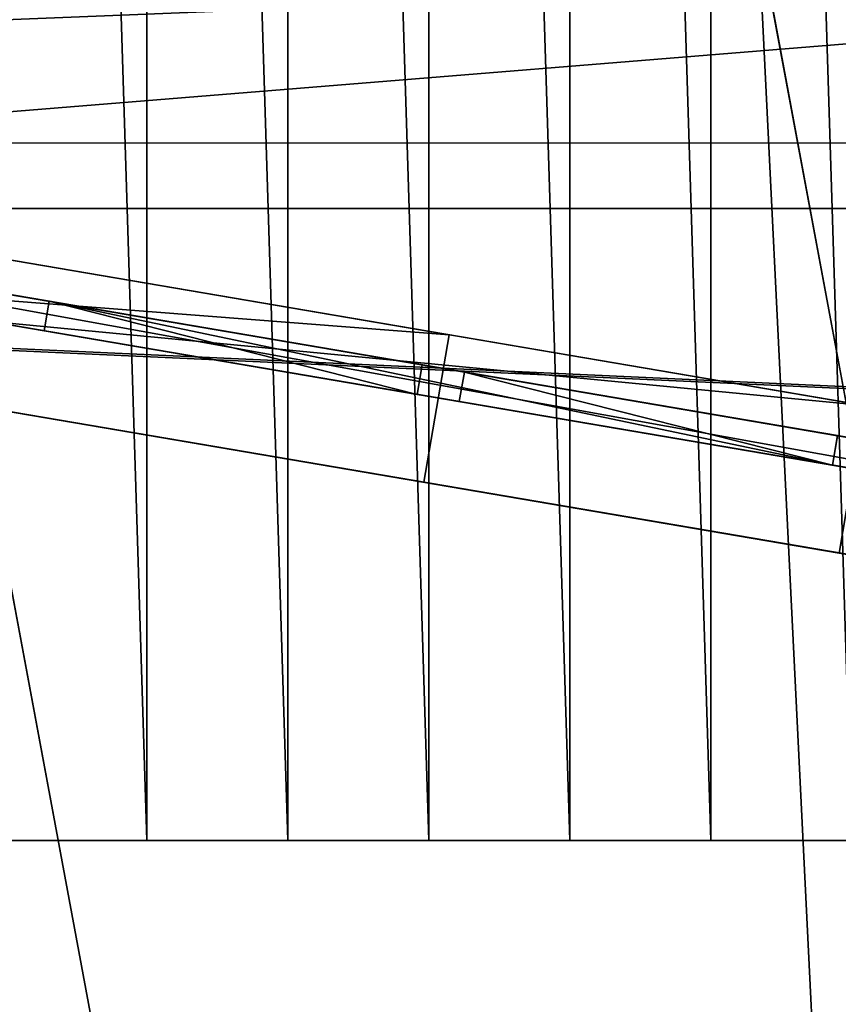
# Model space of a CAD drawing. Extents: x 22936 to 50368, y -4877 to 31080.
# Tile 216 of 601: x 44191 to 44383, y 3993 to 4223. Entities that reach past the tile are written whole.
import ezdxf

# ---------------------------------------------------------------- set-up
doc = ezdxf.new("R2010")
doc.units = 0
for name, color, linetype in [('01_GROS_OEUVRE', 251, 'CONTINUOUS'), ('03_COUVERTURE_BARDAGE', 44, 'CONTINUOUS'), ('04_MENUISERIES_EXT_', 40, 'CONTINUOUS'), ('05_VITRAGES', 40, 'CONTINUOUS'), ('08_AMENAGEMENTS_EXTERIEURS', 253, 'CONTINUOUS')]:
    doc.layers.add(name, color=color, linetype=linetype)

# ---------------------------------------------------------------- blocks, each defined once
blk = doc.blocks.new('GROUPER_15')
at = {"layer": '08_AMENAGEMENTS_EXTERIEURS'}
for p, q in [((2189.39, 2624.22), (2466.18, 1136.3)), ((2674.93, 1107.71), (2392.83, 2624.22))]:
    blk.add_line(p, q, dxfattribs=at)
mesh = blk.add_polyface(dxfattribs=at)
corners = [(2392.83, 2624.22), (2466.18, 1136.3), (2189.39, 2624.22), (2674.93, 1107.71)]
mesh.append_faces([[corners[k] for k in face] for face in [(0, 1, 2), (1, 0, 3)]], dxfattribs={"vtx0": -1})
blk = doc.blocks.new('GROUPER_21')
at = {"layer": '04_MENUISERIES_EXT_'}
for p, q in [((1.18, 125.19, 180), (695.17, 6.9, 180)), ((695.17, 6.9), (1.18, 125.19)), ((0, 118.29, 180), (693.99, 0, 180)), ((693.99, 0), (0, 118.29)), ((201.24, 83.99, 7), (298.41, 67.43, 7)), ((298.41, 67.43, 173), (201.24, 83.99, 173)), ((303.34, 66.59, 168), (304.52, 73.49, 168)), ((303.34, 66.59, 12), (304.52, 73.49, 12)), ((489, 42.04, 168), (304.52, 73.49, 168)), ((304.52, 73.49, 168), (304.52, 73.49, 12)), ((304.52, 73.49, 12), (489, 42.04, 12)), ((298.41, 67.43, 7), (492.75, 34.3, 7)), ((298.41, 67.43, 7), (298.41, 67.43, 173)), ((492.75, 34.3, 173), (298.41, 67.43, 173)), ((303.34, 66.59, 12), (487.82, 35.14, 12)), ((487.82, 35.14, 168), (303.34, 66.59, 168)), ((303.34, 66.59, 168), (303.34, 66.59, 12)), ((487.82, 35.14, 168), (489, 42.04, 168)), ((487.82, 35.14, 12), (489, 42.04, 12)), ((489, 42.04, 12), (489, 42.04, 168)), ((487.82, 35.14, 12), (487.82, 35.14, 168))]:
    blk.add_line(p, q, dxfattribs=at)
mesh = blk.add_polyface(dxfattribs=at)
corners = [(693.99, 0, 180), (1.18, 125.19, 180), (0, 118.29, 180), (695.17, 6.9, 180)]
mesh.append_faces([[corners[k] for k in face] for face in [(0, 1, 2), (1, 0, 3)]], dxfattribs={"vtx0": -1})
mesh = blk.add_polyface(dxfattribs=at)
corners = [(1.18, 125.19), (693.99, 0), (0, 118.29), (695.17, 6.9)]
mesh.append_faces([[corners[k] for k in face] for face in [(0, 1, 2), (1, 0, 3)]], dxfattribs={"vtx0": -1})
mesh = blk.add_polyface(dxfattribs=at)
corners = [(1.18, 125.19), (13.01, 123.18, 12), (695.17, 6.9), (1.18, 125.19, 180), (13.01, 123.18, 168), (197.49, 91.73, 168), (207.35, 90.05, 168), (294.66, 75.17, 168), (304.52, 73.49, 168), (489, 42.04, 168), (498.86, 40.36, 168), (586.17, 25.48, 168), (596.03, 23.8, 168), (683.34, 8.92, 168), (683.34, 8.92, 12), (695.17, 6.9, 180), (586.17, 25.48, 12), (294.66, 75.17, 12), (197.49, 91.73, 12), (207.35, 90.05, 12), (304.52, 73.49, 12), (489, 42.04, 12), (498.86, 40.36, 12), (596.03, 23.8, 12)]
mesh.append_faces([[corners[k] for k in face] for face in [(0, 1, 2), (1, 3, 4), (4, 3, 5), (6, 3, 7), (8, 3, 9), (10, 3, 11), (12, 3, 13), (2, 14, 15), (17, 18, 19), (16, 21, 22), (14, 16, 23), (15, 13, 3), (11, 23, 16), (23, 11, 12), (9, 22, 21), (22, 9, 10), (7, 20, 17), (20, 7, 8), (5, 19, 18), (19, 5, 6)]], dxfattribs={"vtx0": -1, "vtx1": -1})
mesh.append_faces([[corners[k] for k in face] for face in [(5, 3, 6), (7, 3, 8), (9, 3, 10), (11, 3, 12), (14, 2, 16), (16, 2, 17), (17, 2, 1), (16, 17, 20)]], dxfattribs={"vtx0": -1, "vtx1": -1, "vtx2": -1})
mesh.append_faces([[corners[k] for k in face] for face in [(1, 0, 3), (17, 1, 18), (16, 20, 21), (15, 14, 13)]], dxfattribs={"vtx0": -1, "vtx2": -1})
mesh = blk.add_polyface(dxfattribs=at)
corners = [(693.99, 0), (298.41, 67.43, 7), (6.9, 117.12, 7), (589.92, 17.74, 7), (687.09, 1.18, 7), (693.99, 0, 180), (201.24, 83.99, 7), (492.75, 34.3, 7), (687.09, 1.18, 173), (0, 118.29, 180), (0, 118.29), (6.9, 117.12, 173), (201.24, 83.99, 173), (298.41, 67.43, 173), (492.75, 34.3, 173), (589.92, 17.74, 173)]
mesh.append_faces([[corners[k] for k in face] for face in [(2, 1, 6), (1, 3, 7)]], dxfattribs={"vtx0": -1})
mesh.append_faces([[corners[k] for k in face] for face in [(3, 0, 4), (4, 5, 8), (10, 2, 9)]], dxfattribs={"vtx0": -1, "vtx1": -1})
mesh.append_faces([[corners[k] for k in face] for face in [(0, 1, 2), (1, 0, 3)]], dxfattribs={"vtx0": -1, "vtx1": -1, "vtx2": -1})
mesh.append_faces([[corners[k] for k in face] for face in [(4, 0, 5), (8, 5, 9), (2, 10, 0), (9, 2, 11), (9, 11, 12), (9, 12, 13), (9, 13, 14), (9, 14, 15), (9, 15, 8)]], dxfattribs={"vtx0": -1, "vtx2": -1})
mesh = blk.add_polyface(dxfattribs=at)
corners = [(298.41, 67.43, 7), (293.48, 68.27, 12), (206.17, 83.15, 12), (298.41, 67.43, 173), (293.48, 68.27, 168), (201.24, 83.99, 173), (201.24, 83.99, 7), (206.17, 83.15, 168)]
mesh.append_faces([[corners[k] for k in face] for face in [(1, 3, 4), (6, 2, 5)]], dxfattribs={"vtx0": -1, "vtx1": -1})
mesh.append_faces([[corners[k] for k in face] for face in [(0, 1, 2), (1, 0, 3), (4, 3, 5), (2, 6, 0), (5, 2, 7), (5, 7, 4)]], dxfattribs={"vtx0": -1, "vtx2": -1})
mesh = blk.add_polyface(dxfattribs=at)
corners = [(304.52, 73.49, 168), (487.82, 35.14, 168), (303.34, 66.59, 168), (489, 42.04, 168)]
mesh.append_faces([[corners[k] for k in face] for face in [(0, 1, 2), (1, 0, 3)]], dxfattribs={"vtx0": -1})
mesh = blk.add_polyface(dxfattribs=at)
corners = [(304.52, 73.49, 12), (303.34, 66.59, 168), (303.34, 66.59, 12), (304.52, 73.49, 168)]
mesh.append_faces([[corners[k] for k in face] for face in [(0, 1, 2), (1, 0, 3)]], dxfattribs={"vtx0": -1})
mesh = blk.add_polyface(dxfattribs=at)
corners = [(487.82, 35.14, 12), (304.52, 73.49, 12), (303.34, 66.59, 12), (489, 42.04, 12)]
mesh.append_faces([[corners[k] for k in face] for face in [(0, 1, 2), (1, 0, 3)]], dxfattribs={"vtx0": -1})
mesh = blk.add_polyface(dxfattribs=at)
corners = [(492.75, 34.3, 7), (487.82, 35.14, 12), (303.34, 66.59, 12), (492.75, 34.3, 173), (487.82, 35.14, 168), (298.41, 67.43, 173), (298.41, 67.43, 7), (303.34, 66.59, 168)]
mesh.append_faces([[corners[k] for k in face] for face in [(1, 3, 4), (6, 2, 5)]], dxfattribs={"vtx0": -1, "vtx1": -1})
mesh.append_faces([[corners[k] for k in face] for face in [(0, 1, 2), (1, 0, 3), (4, 3, 5), (2, 6, 0), (5, 2, 7), (5, 7, 4)]], dxfattribs={"vtx0": -1, "vtx2": -1})
mesh = blk.add_polyface(dxfattribs=at)
corners = [(489, 42.04, 168), (487.82, 35.14, 12), (487.82, 35.14, 168), (489, 42.04, 12)]
mesh.append_faces([[corners[k] for k in face] for face in [(0, 1, 2), (1, 0, 3)]], dxfattribs={"vtx0": -1})
blk = doc.blocks.new('GROUPER_24')
at = {"layer": '04_MENUISERIES_EXT_'}
for p, q in [((695.17, 6.9), (1.18, 125.19)), ((1.18, 125.19, 180), (695.17, 6.9, 180)), ((693.99, 0), (0, 118.29)), ((0, 118.29, 180), (693.99, 0, 180)), ((104.07, 100.55, 7), (298.41, 67.43, 7)), ((298.41, 67.43, 173), (104.07, 100.55, 173)), ((303.34, 66.59, 168), (304.52, 73.49, 168)), ((303.34, 66.59, 12), (304.52, 73.49, 12)), ((304.52, 73.49, 168), (304.52, 73.49, 12)), ((304.52, 73.49, 12), (391.83, 58.61, 12)), ((391.83, 58.61, 168), (304.52, 73.49, 168)), ((395.58, 50.87, 173), (298.41, 67.43, 173)), ((298.41, 67.43, 7), (395.58, 50.87, 7)), ((298.41, 67.43, 7), (298.41, 67.43, 173)), ((303.34, 66.59, 168), (303.34, 66.59, 12)), ((303.34, 66.59, 12), (390.65, 51.71, 12)), ((390.65, 51.71, 168), (303.34, 66.59, 168)), ((390.65, 51.71, 12), (391.83, 58.61, 12)), ((390.65, 51.71, 168), (391.83, 58.61, 168)), ((391.83, 58.61, 12), (391.83, 58.61, 168)), ((400.51, 50.03, 12), (401.69, 56.93, 12)), ((400.51, 50.03, 168), (401.69, 56.93, 168)), ((401.69, 56.93, 168), (401.69, 56.93, 12)), ((401.69, 56.93, 12), (489, 42.04, 12)), ((489, 42.04, 168), (401.69, 56.93, 168)), ((390.65, 51.71, 12), (390.65, 51.71, 168)), ((395.58, 50.87, 7), (492.75, 34.3, 7)), ((492.75, 34.3, 173), (395.58, 50.87, 173)), ((395.58, 50.87, 7), (395.58, 50.87, 173)), ((487.82, 35.14, 168), (400.51, 50.03, 168)), ((400.51, 50.03, 12), (487.82, 35.14, 12)), ((400.51, 50.03, 168), (400.51, 50.03, 12)), ((487.82, 35.14, 12), (489, 42.04, 12)), ((487.82, 35.14, 168), (489, 42.04, 168)), ((489, 42.04, 12), (489, 42.04, 168)), ((487.82, 35.14, 12), (487.82, 35.14, 168))]:
    blk.add_line(p, q, dxfattribs=at)
mesh = blk.add_polyface(dxfattribs=at)
corners = [(1.18, 125.19), (693.99, 0), (0, 118.29), (695.17, 6.9)]
mesh.append_faces([[corners[k] for k in face] for face in [(0, 1, 2), (1, 0, 3)]], dxfattribs={"vtx0": -1})
mesh = blk.add_polyface(dxfattribs=at)
corners = [(693.99, 0, 180), (1.18, 125.19, 180), (0, 118.29, 180), (695.17, 6.9, 180)]
mesh.append_faces([[corners[k] for k in face] for face in [(0, 1, 2), (1, 0, 3)]], dxfattribs={"vtx0": -1})
mesh = blk.add_polyface(dxfattribs=at)
corners = [(1.18, 125.19), (13.01, 123.18, 12), (695.17, 6.9), (1.18, 125.19, 180), (294.66, 75.17, 12), (13.01, 123.18, 168), (100.32, 108.3, 168), (110.18, 106.61, 168), (294.66, 75.17, 168), (304.52, 73.49, 168), (391.83, 58.61, 168), (401.69, 56.93, 168), (489, 42.04, 168), (498.86, 40.36, 168), (683.34, 8.92, 168), (683.34, 8.92, 12), (695.17, 6.9, 180), (304.52, 73.49, 12), (391.83, 58.61, 12), (401.69, 56.93, 12), (489, 42.04, 12), (498.86, 40.36, 12), (110.18, 106.61, 12), (100.32, 108.3, 12)]
mesh.append_faces([[corners[k] for k in face] for face in [(0, 1, 2), (1, 3, 5), (5, 3, 6), (7, 3, 8), (9, 3, 10), (11, 3, 12), (13, 3, 14), (2, 15, 16), (15, 20, 21), (16, 14, 3), (12, 21, 20), (21, 12, 13), (10, 19, 18), (19, 10, 11), (8, 17, 4), (17, 8, 9), (22, 6, 7)]], dxfattribs={"vtx0": -1, "vtx1": -1})
mesh.append_faces([[corners[k] for k in face] for face in [(2, 1, 4), (6, 3, 7), (8, 3, 9), (10, 3, 11), (12, 3, 13), (15, 2, 17), (17, 2, 4), (15, 18, 19)]], dxfattribs={"vtx0": -1, "vtx1": -1, "vtx2": -1})
mesh.append_faces([[corners[k] for k in face] for face in [(1, 0, 3), (15, 17, 18), (15, 19, 20), (16, 15, 14), (1, 22, 4), (22, 1, 23), (22, 23, 6)]], dxfattribs={"vtx0": -1, "vtx2": -1})
mesh = blk.add_polyface(dxfattribs=at)
corners = [(693.99, 0), (687.09, 1.18, 7), (0, 118.29), (693.99, 0, 180), (298.41, 67.43, 7), (687.09, 1.18, 173), (492.75, 34.3, 173), (395.58, 50.87, 173), (298.41, 67.43, 173), (104.07, 100.55, 173), (6.9, 117.12, 173), (6.9, 117.12, 7), (0, 118.29, 180), (104.07, 100.55, 7), (395.58, 50.87, 7), (492.75, 34.3, 7)]
mesh.append_faces([[corners[k] for k in face] for face in [(11, 4, 13), (14, 1, 15)]], dxfattribs={"vtx0": -1})
mesh.append_faces([[corners[k] for k in face] for face in [(0, 1, 2), (1, 3, 5), (5, 3, 6), (6, 3, 7), (7, 3, 8), (8, 3, 9), (9, 3, 10), (2, 11, 12), (12, 10, 3)]], dxfattribs={"vtx0": -1, "vtx1": -1})
mesh.append_faces([[corners[k] for k in face] for face in [(2, 1, 4), (11, 2, 4)]], dxfattribs={"vtx0": -1, "vtx1": -1, "vtx2": -1})
mesh.append_faces([[corners[k] for k in face] for face in [(1, 0, 3), (12, 11, 10), (1, 14, 4)]], dxfattribs={"vtx0": -1, "vtx2": -1})
mesh = blk.add_polyface(dxfattribs=at)
corners = [(298.41, 67.43, 7), (293.48, 68.27, 12), (104.07, 100.55, 7), (298.41, 67.43, 173), (293.48, 68.27, 168), (109, 99.71, 168), (109, 99.71, 12), (104.07, 100.55, 173)]
mesh.append_faces([[corners[k] for k in face] for face in [(0, 1, 2), (1, 3, 4), (4, 3, 5), (2, 6, 7), (6, 2, 1), (7, 5, 3)]], dxfattribs={"vtx0": -1, "vtx1": -1})
mesh.append_faces([[corners[k] for k in face] for face in [(1, 0, 3), (7, 6, 5)]], dxfattribs={"vtx0": -1, "vtx2": -1})
mesh = blk.add_polyface(dxfattribs=at)
corners = [(304.52, 73.49, 12), (303.34, 66.59, 168), (303.34, 66.59, 12), (304.52, 73.49, 168)]
mesh.append_faces([[corners[k] for k in face] for face in [(0, 1, 2), (1, 0, 3)]], dxfattribs={"vtx0": -1})
mesh = blk.add_polyface(dxfattribs=at)
corners = [(390.65, 51.71, 12), (304.52, 73.49, 12), (303.34, 66.59, 12), (391.83, 58.61, 12)]
mesh.append_faces([[corners[k] for k in face] for face in [(0, 1, 2), (1, 0, 3)]], dxfattribs={"vtx0": -1})
mesh = blk.add_polyface(dxfattribs=at)
corners = [(304.52, 73.49, 168), (390.65, 51.71, 168), (303.34, 66.59, 168), (391.83, 58.61, 168)]
mesh.append_faces([[corners[k] for k in face] for face in [(0, 1, 2), (1, 0, 3)]], dxfattribs={"vtx0": -1})
mesh = blk.add_polyface(dxfattribs=at)
corners = [(395.58, 50.87, 7), (390.65, 51.71, 12), (303.34, 66.59, 12), (395.58, 50.87, 173), (390.65, 51.71, 168), (303.34, 66.59, 168), (298.41, 67.43, 7), (298.41, 67.43, 173)]
mesh.append_faces([[corners[k] for k in face] for face in [(1, 3, 4), (4, 3, 5), (6, 2, 7), (7, 5, 3)]], dxfattribs={"vtx0": -1, "vtx1": -1})
mesh.append_faces([[corners[k] for k in face] for face in [(0, 1, 2), (1, 0, 3), (2, 6, 0), (7, 2, 5)]], dxfattribs={"vtx0": -1, "vtx2": -1})
mesh = blk.add_polyface(dxfattribs=at)
corners = [(391.83, 58.61, 168), (390.65, 51.71, 12), (390.65, 51.71, 168), (391.83, 58.61, 12)]
mesh.append_faces([[corners[k] for k in face] for face in [(0, 1, 2), (1, 0, 3)]], dxfattribs={"vtx0": -1})
mesh = blk.add_polyface(dxfattribs=at)
corners = [(401.69, 56.93, 12), (400.51, 50.03, 168), (400.51, 50.03, 12), (401.69, 56.93, 168)]
mesh.append_faces([[corners[k] for k in face] for face in [(0, 1, 2), (1, 0, 3)]], dxfattribs={"vtx0": -1})
mesh = blk.add_polyface(dxfattribs=at)
corners = [(487.82, 35.14, 12), (401.69, 56.93, 12), (400.51, 50.03, 12), (489, 42.04, 12)]
mesh.append_faces([[corners[k] for k in face] for face in [(0, 1, 2), (1, 0, 3)]], dxfattribs={"vtx0": -1})
mesh = blk.add_polyface(dxfattribs=at)
corners = [(401.69, 56.93, 168), (487.82, 35.14, 168), (400.51, 50.03, 168), (489, 42.04, 168)]
mesh.append_faces([[corners[k] for k in face] for face in [(0, 1, 2), (1, 0, 3)]], dxfattribs={"vtx0": -1})
mesh = blk.add_polyface(dxfattribs=at)
corners = [(492.75, 34.3, 7), (487.82, 35.14, 12), (395.58, 50.87, 7), (492.75, 34.3, 173), (487.82, 35.14, 168), (400.51, 50.03, 168), (400.51, 50.03, 12), (395.58, 50.87, 173)]
mesh.append_faces([[corners[k] for k in face] for face in [(0, 1, 2), (1, 3, 4), (4, 3, 5), (2, 6, 7), (6, 2, 1), (7, 5, 3)]], dxfattribs={"vtx0": -1, "vtx1": -1})
mesh.append_faces([[corners[k] for k in face] for face in [(1, 0, 3), (7, 6, 5)]], dxfattribs={"vtx0": -1, "vtx2": -1})
mesh = blk.add_polyface(dxfattribs=at)
corners = [(489, 42.04, 168), (487.82, 35.14, 12), (487.82, 35.14, 168), (489, 42.04, 12)]
mesh.append_faces([[corners[k] for k in face] for face in [(0, 1, 2), (1, 0, 3)]], dxfattribs={"vtx0": -1})
blk = doc.blocks.new('GROUPER_29')
at = {"layer": '05_VITRAGES'}
for p, q in [((1006.65, 69.5, 156), (1007.83, 76.4, 156)), ((1006.65, 69.5), (1007.83, 76.4)), ((1006.65, 69.5, 476), (1007.83, 76.4, 476)), ((1006.65, 69.5, 320), (1007.83, 76.4, 320)), ((1007.83, 76.4, 156), (1007.83, 76.4)), ((1095.14, 61.52, 156), (1007.83, 76.4, 156)), ((1007.83, 76.4), (1095.14, 61.52)), ((1192.31, 44.96, 320), (1007.83, 76.4, 320)), ((1007.83, 76.4, 320), (1007.83, 76.4, 476)), ((1007.83, 76.4, 476), (1192.31, 44.96, 476)), ((1006.65, 69.5, 156), (1006.65, 69.5)), ((1006.65, 69.5, 476), (1191.13, 38.06, 476)), ((1006.65, 69.5), (1093.96, 54.62)), ((1093.96, 54.62, 156), (1006.65, 69.5, 156)), ((1006.65, 69.5, 320), (1006.65, 69.5, 476)), ((1191.13, 38.06, 320), (1006.65, 69.5, 320)), ((1093.96, 54.62), (1095.14, 61.52)), ((1093.96, 54.62, 156), (1095.14, 61.52, 156)), ((1095.14, 61.52), (1095.14, 61.52, 156)), ((1103.82, 52.94, 156), (1105, 59.84, 156)), ((1103.82, 52.94), (1105, 59.84)), ((1105, 59.84, 156), (1192.31, 44.96, 156)), ((1192.31, 44.96), (1105, 59.84)), ((1105, 59.84), (1105, 59.84, 156)), ((1093.96, 54.62), (1093.96, 54.62, 156)), ((1103.82, 52.94, 156), (1191.13, 38.06, 156)), ((1103.82, 52.94), (1103.82, 52.94, 156)), ((1191.13, 38.06), (1103.82, 52.94)), ((1191.13, 38.06, 476), (1192.31, 44.96, 476)), ((1191.13, 38.06, 320), (1192.31, 44.96, 320)), ((1191.13, 38.06, 156), (1192.31, 44.96, 156)), ((1191.13, 38.06), (1192.31, 44.96)), ((1192.31, 44.96, 156), (1192.31, 44.96)), ((1192.31, 44.96, 476), (1192.31, 44.96, 320)), ((1191.13, 38.06, 476), (1191.13, 38.06, 320)), ((1191.13, 38.06, 156), (1191.13, 38.06))]:
    blk.add_line(p, q, dxfattribs=at)
mesh = blk.add_polyface(dxfattribs=at)
corners = [(1007.83, 76.4, 156), (1006.65, 69.5), (1006.65, 69.5, 156), (1007.83, 76.4)]
mesh.append_faces([[corners[k] for k in face] for face in [(0, 1, 2), (1, 0, 3)]], dxfattribs={"vtx0": -1})
mesh = blk.add_polyface(dxfattribs=at)
corners = [(1007.83, 76.4), (1093.96, 54.62), (1006.65, 69.5), (1095.14, 61.52)]
mesh.append_faces([[corners[k] for k in face] for face in [(0, 1, 2), (1, 0, 3)]], dxfattribs={"vtx0": -1})
mesh = blk.add_polyface(dxfattribs=at)
corners = [(1007.83, 76.4, 476), (1006.65, 69.5, 320), (1006.65, 69.5, 476), (1007.83, 76.4, 320)]
mesh.append_faces([[corners[k] for k in face] for face in [(0, 1, 2), (1, 0, 3)]], dxfattribs={"vtx0": -1})
mesh = blk.add_polyface(dxfattribs=at)
corners = [(1007.83, 76.4, 320), (1191.13, 38.06, 320), (1006.65, 69.5, 320), (1192.31, 44.96, 320)]
mesh.append_faces([[corners[k] for k in face] for face in [(0, 1, 2), (1, 0, 3)]], dxfattribs={"vtx0": -1})
mesh = blk.add_polyface(dxfattribs=at)
corners = [(1093.96, 54.62, 156), (1007.83, 76.4, 156), (1006.65, 69.5, 156), (1095.14, 61.52, 156)]
mesh.append_faces([[corners[k] for k in face] for face in [(0, 1, 2), (1, 0, 3)]], dxfattribs={"vtx0": -1})
mesh = blk.add_polyface(dxfattribs=at)
corners = [(1191.13, 38.06, 476), (1007.83, 76.4, 476), (1006.65, 69.5, 476), (1192.31, 44.96, 476)]
mesh.append_faces([[corners[k] for k in face] for face in [(0, 1, 2), (1, 0, 3)]], dxfattribs={"vtx0": -1})
mesh = blk.add_polyface(dxfattribs=at)
corners = [(1007.83, 76.4, 156), (1095.14, 61.52), (1007.83, 76.4), (1095.14, 61.52, 156)]
mesh.append_faces([[corners[k] for k in face] for face in [(0, 1, 2), (1, 0, 3)]], dxfattribs={"vtx0": -1})
mesh = blk.add_polyface(dxfattribs=at)
corners = [(1007.83, 76.4, 476), (1192.31, 44.96, 320), (1007.83, 76.4, 320), (1192.31, 44.96, 476)]
mesh.append_faces([[corners[k] for k in face] for face in [(0, 1, 2), (1, 0, 3)]], dxfattribs={"vtx0": -1})
mesh = blk.add_polyface(dxfattribs=at)
corners = [(1191.13, 38.06, 476), (1006.65, 69.5, 320), (1191.13, 38.06, 320), (1006.65, 69.5, 476)]
mesh.append_faces([[corners[k] for k in face] for face in [(0, 1, 2), (1, 0, 3)]], dxfattribs={"vtx0": -1})
mesh = blk.add_polyface(dxfattribs=at)
corners = [(1093.96, 54.62, 156), (1006.65, 69.5), (1093.96, 54.62), (1006.65, 69.5, 156)]
mesh.append_faces([[corners[k] for k in face] for face in [(0, 1, 2), (1, 0, 3)]], dxfattribs={"vtx0": -1})
mesh = blk.add_polyface(dxfattribs=at)
corners = [(1095.14, 61.52), (1093.96, 54.62, 156), (1093.96, 54.62), (1095.14, 61.52, 156)]
mesh.append_faces([[corners[k] for k in face] for face in [(0, 1, 2), (1, 0, 3)]], dxfattribs={"vtx0": -1})
mesh = blk.add_polyface(dxfattribs=at)
corners = [(1105, 59.84, 156), (1103.82, 52.94), (1103.82, 52.94, 156), (1105, 59.84)]
mesh.append_faces([[corners[k] for k in face] for face in [(0, 1, 2), (1, 0, 3)]], dxfattribs={"vtx0": -1})
mesh = blk.add_polyface(dxfattribs=at)
corners = [(1191.13, 38.06, 156), (1105, 59.84, 156), (1103.82, 52.94, 156), (1192.31, 44.96, 156)]
mesh.append_faces([[corners[k] for k in face] for face in [(0, 1, 2), (1, 0, 3)]], dxfattribs={"vtx0": -1})
mesh = blk.add_polyface(dxfattribs=at)
corners = [(1105, 59.84), (1191.13, 38.06), (1103.82, 52.94), (1192.31, 44.96)]
mesh.append_faces([[corners[k] for k in face] for face in [(0, 1, 2), (1, 0, 3)]], dxfattribs={"vtx0": -1})
mesh = blk.add_polyface(dxfattribs=at)
corners = [(1105, 59.84, 156), (1192.31, 44.96), (1105, 59.84), (1192.31, 44.96, 156)]
mesh.append_faces([[corners[k] for k in face] for face in [(0, 1, 2), (1, 0, 3)]], dxfattribs={"vtx0": -1})
mesh = blk.add_polyface(dxfattribs=at)
corners = [(1191.13, 38.06, 156), (1103.82, 52.94), (1191.13, 38.06), (1103.82, 52.94, 156)]
mesh.append_faces([[corners[k] for k in face] for face in [(0, 1, 2), (1, 0, 3)]], dxfattribs={"vtx0": -1})
mesh = blk.add_polyface(dxfattribs=at)
corners = [(1192.31, 44.96, 320), (1191.13, 38.06, 476), (1191.13, 38.06, 320), (1192.31, 44.96, 476)]
mesh.append_faces([[corners[k] for k in face] for face in [(0, 1, 2), (1, 0, 3)]], dxfattribs={"vtx0": -1})
mesh = blk.add_polyface(dxfattribs=at)
corners = [(1192.31, 44.96), (1191.13, 38.06, 156), (1191.13, 38.06), (1192.31, 44.96, 156)]
mesh.append_faces([[corners[k] for k in face] for face in [(0, 1, 2), (1, 0, 3)]], dxfattribs={"vtx0": -1})
blk = doc.blocks.new('GROUPER_101')
at = {"layer": '08_AMENAGEMENTS_EXTERIEURS'}
for p, q in [((2040.98, 2217.52), (1965.32, 2624.22)), ((2243.08, 2224.67), (2168.75, 2624.22))]:
    blk.add_line(p, q, dxfattribs=at)
mesh = blk.add_polyface(dxfattribs=at)
corners = [(2518.21, 2624.22), (2243.08, 2224.67), (2168.75, 2624.22), (2780.82, 2168.92), (2543.09, 2738.36), (2800.62, 2738.36), (2800.62, 2624.22), (2828.02, 2624.22)]
mesh.append_faces([[corners[k] for k in face] for face in [(0, 1, 2), (3, 6, 7)]], dxfattribs={"vtx0": -1})
mesh.append_faces([[corners[k] for k in face] for face in [(1, 0, 3)]], dxfattribs={"vtx0": -1, "vtx1": -1})
mesh.append_faces([[corners[k] for k in face] for face in [(3, 0, 4), (3, 4, 5), (3, 5, 6)]], dxfattribs={"vtx0": -1, "vtx2": -1})
mesh = blk.add_polyface(dxfattribs=at)
corners = [(1665.99, 2624.22), (2040.98, 2217.52), (1628.26, 2260.31), (1965.32, 2624.22)]
mesh.append_faces([[corners[k] for k in face] for face in [(0, 1, 2), (1, 0, 3)]], dxfattribs={"vtx0": -1})
blk = doc.blocks.new('GROUPER_6')
at = {"layer": '01_GROS_OEUVRE'}
for p, q in [((1918.75, 239.01, 580), (1508.39, 308.95, 580)), ((2015.92, 222.44, 720), (1508.39, 308.95, 720)), ((2015.92, 222.44, 900), (1508.39, 308.95, 900)), ((1918.75, 239.01, 400), (1508.39, 308.95, 400)), ((3828.02, 283.81, 1019.49), (753.64, 283.81, 1019.49)), ((2967.91, 283.81, 968.53), (768.64, 283.81, 968.53)), ((1912.87, 204.5, 580), (1537.01, 268.57, 580)), ((2010.04, 187.94, 720), (1537.01, 268.57, 720)), ((2010.04, 187.94, 900), (1537.01, 268.57, 900)), ((1912.87, 204.5, 400), (1537.01, 268.57, 400)), ((2231, 150.28, 934.05), (1537.01, 268.57, 964.6)), ((1918.75, 239.01, 580), (1912.87, 204.5, 580)), ((1918.75, 239.01, 400), (1912.87, 204.5, 400)), ((1918.75, 239.01, 400), (1918.75, 239.01, 580)), ((2015.92, 222.44, 580), (1918.75, 239.01, 580)), ((1912.87, 204.5, 400), (1912.87, 204.5, 580)), ((4328.02, 120.7, 926.42), (725.84, 120.7, 926.42)), ((1848.02, 120.7, 983.69), (1815.02, 120.7, 983.69)), ((1881.02, 120.7, 983.69), (1848.02, 120.7, 983.69)), ((1914.02, 120.7, 983.69), (1881.02, 120.7, 983.69)), ((1947.02, 120.7, 983.69), (1914.02, 120.7, 983.69)), ((1980.02, 120.7, 983.69), (1947.02, 120.7, 983.69)), ((2013.02, 120.7, 983.69), (1980.02, 120.7, 983.69))]:
    blk.add_line(p, q, dxfattribs=at)
at = {"layer": '01_GROS_OEUVRE', "color": 7}
blk.add_line((1537.01, 268.57, 290), (2231, 150.28, 290), dxfattribs=at)
at = {"layer": '03_COUVERTURE_BARDAGE'}
for p, q in [((1848.02, 1180.39, 1251), (1848.02, 120.7, 983.69)), ((1881.02, 1180.39, 1251), (1881.02, 120.7, 983.69)), ((1914.02, 1180.39, 1251), (1914.02, 120.7, 983.69)), ((1947.02, 1180.39, 1251), (1947.02, 120.7, 983.69)), ((1980.02, 1180.39, 1251), (1980.02, 120.7, 983.69))]:
    blk.add_line(p, q, dxfattribs=at)
at = {"layer": '01_GROS_OEUVRE'}
mesh = blk.add_polyface(dxfattribs=at)
corners = [(4328.02, 120.7, 926.42), (753.64, 283.81, 968.53), (725.84, 120.7, 926.42), (768.64, 283.81, 968.53), (2967.91, 283.81, 968.53), (3828.02, 283.81, 968.53), (4328.02, 283.81, 968.53), (4328.02, 164.33, 937.68), (906.47, 1180.39, 1200.04), (921.47, 1180.39, 1200.04), (907.24, 1184.9, 1201.2), (922.24, 1184.9, 1201.2)]
mesh.append_faces([[corners[k] for k in face] for face in [(0, 1, 2), (6, 0, 7), (10, 9, 11)]], dxfattribs={"vtx0": -1})
mesh.append_faces([[corners[k] for k in face] for face in [(3, 0, 4), (4, 0, 5), (5, 0, 6), (8, 9, 10)]], dxfattribs={"vtx0": -1, "vtx1": -1})
mesh.append_faces([[corners[k] for k in face] for face in [(1, 0, 3)]], dxfattribs={"vtx0": -1, "vtx1": -1, "vtx2": -1})
mesh.append_faces([[corners[k] for k in face] for face in [(3, 8, 1), (8, 3, 9)]], dxfattribs={"vtx0": -1, "vtx2": -1})
mesh = blk.add_polyface(dxfattribs=at)
corners = [(1815.02, 1180.39, 1251), (1848.02, 120.7, 983.69), (1815.02, 120.7, 983.69), (1848.02, 1180.39, 1251)]
mesh.append_faces([[corners[k] for k in face] for face in [(0, 1, 2), (1, 0, 3)]], dxfattribs={"vtx0": -1})
mesh = blk.add_polyface(dxfattribs=at)
corners = [(1848.02, 1180.39, 1251), (1881.02, 120.7, 983.69), (1848.02, 120.7, 983.69), (1881.02, 1180.39, 1251)]
mesh.append_faces([[corners[k] for k in face] for face in [(0, 1, 2), (1, 0, 3)]], dxfattribs={"vtx0": -1})
mesh = blk.add_polyface(dxfattribs=at)
corners = [(1881.02, 1180.39, 1251), (1914.02, 120.7, 983.69), (1881.02, 120.7, 983.69), (1914.02, 1180.39, 1251)]
mesh.append_faces([[corners[k] for k in face] for face in [(0, 1, 2), (1, 0, 3)]], dxfattribs={"vtx0": -1})
mesh = blk.add_polyface(dxfattribs=at)
corners = [(1914.02, 1180.39, 1251), (1947.02, 120.7, 983.69), (1914.02, 120.7, 983.69), (1947.02, 1180.39, 1251)]
mesh.append_faces([[corners[k] for k in face] for face in [(0, 1, 2), (1, 0, 3)]], dxfattribs={"vtx0": -1})
mesh = blk.add_polyface(dxfattribs=at)
corners = [(1947.02, 1180.39, 1251), (1980.02, 120.7, 983.69), (1947.02, 120.7, 983.69), (1980.02, 1180.39, 1251)]
mesh.append_faces([[corners[k] for k in face] for face in [(0, 1, 2), (1, 0, 3)]], dxfattribs={"vtx0": -1})
mesh = blk.add_polyface(dxfattribs=at)
corners = [(1980.02, 1180.39, 1251), (2013.02, 120.7, 983.69), (1980.02, 120.7, 983.69), (2013.02, 1180.39, 1251)]
mesh.append_faces([[corners[k] for k in face] for face in [(0, 1, 2), (1, 0, 3)]], dxfattribs={"vtx0": -1})
at = {"layer": '01_GROS_OEUVRE', "color": 7}
mesh = blk.add_polyface(dxfattribs=at)
corners = [(777.17, 333.81, 290), (802.15, 272.1, 290), (767.65, 277.98, 290), (2340.52, 333.81, 290), (1537.01, 268.57, 290), (1516.84, 150.28, 290), (2251.16, 268.57, 290), (2231, 150.28, 290), (2945.15, 150.28, 290), (2365.4, 447.96, 290), (2622.93, 333.81, 290), (2622.93, 447.96, 290), (2967.91, 283.81, 290), (3828.02, 333.81, 290), (3793.02, 283.81, 290), (3828.02, 283.81, 290)]
mesh.append_faces([[corners[k] for k in face] for face in [(0, 1, 2), (1, 4, 5), (4, 6, 7), (10, 9, 11), (14, 13, 15)]], dxfattribs={"vtx0": -1, "color": 7})
mesh.append_faces([[corners[k] for k in face] for face in [(6, 3, 8), (8, 10, 12), (12, 13, 14)]], dxfattribs={"vtx0": -1, "vtx1": -1, "color": 7})
mesh.append_faces([[corners[k] for k in face] for face in [(1, 3, 4), (4, 3, 6), (8, 9, 10)]], dxfattribs={"vtx0": -1, "vtx1": -1, "vtx2": -1, "color": 7})
mesh.append_faces([[corners[k] for k in face] for face in [(1, 0, 3), (8, 3, 9), (12, 10, 13)]], dxfattribs={"vtx0": -1, "vtx2": -1, "color": 7})
at = {"layer": '01_GROS_OEUVRE'}
mesh = blk.add_polyface(dxfattribs=at)
corners = [(1009.55, 272.25, 580), (1516.84, 150.28, 580), (1003.67, 237.75, 580), (1488.22, 190.66, 580), (1508.39, 308.95, 580), (1537.01, 268.57, 580), (1918.75, 239.01, 580), (1912.87, 204.5, 580)]
mesh.append_faces([[corners[k] for k in face] for face in [(0, 1, 2), (5, 6, 7)]], dxfattribs={"vtx0": -1})
mesh.append_faces([[corners[k] for k in face] for face in [(1, 4, 5)]], dxfattribs={"vtx0": -1, "vtx1": -1})
mesh.append_faces([[corners[k] for k in face] for face in [(1, 0, 3), (1, 3, 4), (5, 4, 6)]], dxfattribs={"vtx0": -1, "vtx2": -1})
at = {"layer": '01_GROS_OEUVRE', "color": 7}
mesh = blk.add_polyface(dxfattribs=at)
corners = [(1516.84, 150.28, 400), (1009.55, 272.25, 400), (1003.67, 237.75, 400), (1488.22, 190.66, 400), (1508.39, 308.95, 400), (1537.01, 268.57, 400), (1918.75, 239.01, 400), (1912.87, 204.5, 400)]
mesh.append_faces([[corners[k] for k in face] for face in [(0, 1, 2), (6, 5, 7)]], dxfattribs={"vtx0": -1, "color": 7})
mesh.append_faces([[corners[k] for k in face] for face in [(1, 0, 3), (3, 0, 4), (4, 5, 6)]], dxfattribs={"vtx0": -1, "vtx1": -1, "color": 7})
mesh.append_faces([[corners[k] for k in face] for face in [(4, 0, 5)]], dxfattribs={"vtx0": -1, "vtx2": -1, "color": 7})
mesh = blk.add_polyface(dxfattribs=at)
corners = [(1516.84, 150.28, 720), (1204.18, 239.08, 720), (1198.29, 204.57, 720), (1488.22, 190.66, 720), (1508.39, 308.95, 720), (1537.01, 268.57, 720), (2015.92, 222.44, 720), (2010.04, 187.94, 720)]
mesh.append_faces([[corners[k] for k in face] for face in [(0, 1, 2), (6, 5, 7)]], dxfattribs={"vtx0": -1, "color": 7})
mesh.append_faces([[corners[k] for k in face] for face in [(1, 0, 3), (3, 0, 4), (4, 5, 6)]], dxfattribs={"vtx0": -1, "vtx1": -1, "color": 7})
mesh.append_faces([[corners[k] for k in face] for face in [(4, 0, 5)]], dxfattribs={"vtx0": -1, "vtx2": -1, "color": 7})
mesh = blk.add_polyface(dxfattribs=at)
corners = [(1204.18, 239.08, 900), (1516.84, 150.28, 900), (1198.29, 204.57, 900), (1488.22, 190.66, 900), (1508.39, 308.95, 900), (1537.01, 268.57, 900), (2015.92, 222.44, 900), (2010.04, 187.94, 900)]
mesh.append_faces([[corners[k] for k in face] for face in [(0, 1, 2), (5, 6, 7)]], dxfattribs={"vtx0": -1, "color": 7})
mesh.append_faces([[corners[k] for k in face] for face in [(1, 4, 5)]], dxfattribs={"vtx0": -1, "vtx1": -1, "color": 7})
mesh.append_faces([[corners[k] for k in face] for face in [(1, 0, 3), (1, 3, 4), (5, 4, 6)]], dxfattribs={"vtx0": -1, "vtx2": -1, "color": 7})
mesh = blk.add_polyface(dxfattribs=at)
corners = [(2015.92, 222.44, 720), (1508.39, 308.95, 900), (1508.39, 308.95, 720), (2015.92, 222.44, 900)]
mesh.append_faces([[corners[k] for k in face] for face in [(0, 1, 2), (1, 0, 3)]], dxfattribs={"vtx0": -1, "color": 7})
mesh = blk.add_polyface(dxfattribs=at)
corners = [(1918.75, 239.01, 400), (1508.39, 308.95, 580), (1508.39, 308.95, 400), (1918.75, 239.01, 580)]
mesh.append_faces([[corners[k] for k in face] for face in [(0, 1, 2), (1, 0, 3)]], dxfattribs={"vtx0": -1, "color": 7})
mesh = blk.add_polyface(dxfattribs=at)
corners = [(2231, 150.28, 720), (2010.04, 187.94, 580), (2231, 150.28, 580), (2231, 150.28, 400), (1537.01, 268.57, 290), (2231, 150.28, 290), (1537.01, 268.57, 400), (1912.87, 204.5, 400), (2010.04, 187.94, 400), (1912.87, 204.5, 580), (1537.01, 268.57, 580), (1537.01, 268.57, 720), (2010.04, 187.94, 720), (2107.21, 171.38, 720), (2010.04, 187.94, 900), (2107.21, 171.38, 900)]
mesh.append_faces([[corners[k] for k in face] for face in [(0, 1, 2), (3, 4, 5), (14, 13, 15)]], dxfattribs={"vtx0": -1, "color": 7})
mesh.append_faces([[corners[k] for k in face] for face in [(4, 3, 6), (6, 3, 7), (7, 8, 9), (9, 1, 10), (10, 1, 11), (11, 0, 12), (12, 13, 14)]], dxfattribs={"vtx0": -1, "vtx1": -1, "color": 7})
mesh.append_faces([[corners[k] for k in face] for face in [(11, 1, 0)]], dxfattribs={"vtx0": -1, "vtx1": -1, "vtx2": -1, "color": 7})
mesh.append_faces([[corners[k] for k in face] for face in [(7, 3, 8), (9, 8, 1), (12, 0, 13)]], dxfattribs={"vtx0": -1, "vtx2": -1, "color": 7})
at = {"layer": '01_GROS_OEUVRE', "color": 22}
mesh = blk.add_polyface(dxfattribs=at)
corners = [(2107.21, 171.38, 900), (1537.01, 268.57, 900), (2010.04, 187.94, 900), (2231, 150.28, 900), (2231, 150.28, 934.05), (1537.01, 268.57, 964.6)]
mesh.append_faces([[corners[k] for k in face] for face in [(0, 1, 2), (1, 4, 5)]], dxfattribs={"vtx0": -1, "color": 22})
mesh.append_faces([[corners[k] for k in face] for face in [(1, 0, 3), (1, 3, 4)]], dxfattribs={"vtx0": -1, "vtx2": -1, "color": 22})
at = {"layer": '01_GROS_OEUVRE', "color": 7}
mesh = blk.add_polyface(dxfattribs=at)
corners = [(1918.75, 239.01, 580), (1912.87, 204.5, 400), (1912.87, 204.5, 580), (1918.75, 239.01, 400)]
mesh.append_faces([[corners[k] for k in face] for face in [(0, 1, 2), (1, 0, 3)]], dxfattribs={"vtx0": -1, "color": 7})
at = {"layer": '01_GROS_OEUVRE', "color": 253}
mesh = blk.add_polyface(dxfattribs=at)
corners = [(4328.02, 120.7, 983.69), (3828.02, 120.7, 983.69), (4328.02, 120.7, 977.38), (3861.02, 120.7, 983.69), (3927.02, 120.7, 983.69), (4323.02, 120.7, 983.69), (3894.02, 120.7, 983.69), (4059.02, 120.7, 983.69), (3960.02, 120.7, 983.69), (3993.02, 120.7, 983.69), (4026.02, 120.7, 983.69), (4191.02, 120.7, 983.69), (4092.02, 120.7, 983.69), (4125.02, 120.7, 983.69), (4158.02, 120.7, 983.69), (4224.02, 120.7, 983.69), (4257.02, 120.7, 983.69), (4290.02, 120.7, 983.69), (3729.02, 120.7, 983.69), (3696.02, 120.7, 983.69), (3762.02, 120.7, 983.69), (4328.02, 120.7, 932.72), (725.84, 120.7, 926.42), (4328.02, 120.7, 926.42), (725.84, 120.7, 983.69), (3630.02, 120.7, 983.69), (3795.02, 120.7, 983.69), (1089.02, 120.7, 983.69), (3663.02, 120.7, 983.69), (3531.02, 120.7, 983.69), (3498.02, 120.7, 983.69), (3564.02, 120.7, 983.69), (1815.02, 120.7, 983.69), (1452.02, 120.7, 983.69), (2904.02, 120.7, 983.69), (3267.02, 120.7, 983.69), (3597.02, 120.7, 983.69), (2178.02, 120.7, 983.69), (2541.02, 120.7, 983.69), (3432.02, 120.7, 983.69), (3465.02, 120.7, 983.69), (3366.02, 120.7, 983.69), (3333.02, 120.7, 983.69), (3399.02, 120.7, 983.69), (3300.02, 120.7, 983.69), (3168.02, 120.7, 983.69), (3135.02, 120.7, 983.69), (3201.02, 120.7, 983.69), (3234.02, 120.7, 983.69), (3069.02, 120.7, 983.69), (3102.02, 120.7, 983.69), (3003.02, 120.7, 983.69), (2970.02, 120.7, 983.69), (3036.02, 120.7, 983.69), (2937.02, 120.7, 983.69), (2805.02, 120.7, 983.69), (2772.02, 120.7, 983.69), (2838.02, 120.7, 983.69), (2871.02, 120.7, 983.69), (2706.02, 120.7, 983.69), (2739.02, 120.7, 983.69), (2640.02, 120.7, 983.69), (2607.02, 120.7, 983.69), (2673.02, 120.7, 983.69), (2574.02, 120.7, 983.69), (2442.02, 120.7, 983.69), (2409.02, 120.7, 983.69), (2475.02, 120.7, 983.69), (2508.02, 120.7, 983.69), (2343.02, 120.7, 983.69), (2376.02, 120.7, 983.69), (2277.02, 120.7, 983.69), (2244.02, 120.7, 983.69), (2310.02, 120.7, 983.69), (2211.02, 120.7, 983.69), (2079.02, 120.7, 983.69), (2046.02, 120.7, 983.69), (2112.02, 120.7, 983.69), (2145.02, 120.7, 983.69), (1980.02, 120.7, 983.69), (2013.02, 120.7, 983.69), (1914.02, 120.7, 983.69), (1881.02, 120.7, 983.69), (1947.02, 120.7, 983.69), (1848.02, 120.7, 983.69), (1716.02, 120.7, 983.69), (1683.02, 120.7, 983.69), (1749.02, 120.7, 983.69), (1782.02, 120.7, 983.69), (1617.02, 120.7, 983.69), (1650.02, 120.7, 983.69), (1551.02, 120.7, 983.69), (1518.02, 120.7, 983.69), (1584.02, 120.7, 983.69), (1485.02, 120.7, 983.69), (1353.02, 120.7, 983.69), (1320.02, 120.7, 983.69), (1386.02, 120.7, 983.69), (1419.02, 120.7, 983.69), (1254.02, 120.7, 983.69), (1287.02, 120.7, 983.69), (1188.02, 120.7, 983.69), (1155.02, 120.7, 983.69), (1221.02, 120.7, 983.69), (1122.02, 120.7, 983.69), (990.02, 120.7, 983.69), (957.02, 120.7, 983.69), (1023.02, 120.7, 983.69), (759.02, 120.7, 983.69), (1056.02, 120.7, 983.69), (924.02, 120.7, 983.69), (891.02, 120.7, 983.69), (858.02, 120.7, 983.69), (825.02, 120.7, 983.69), (792.02, 120.7, 983.69)]
mesh.append_faces([[corners[k] for k in face] for face in [(3, 4, 6), (9, 7, 10), (13, 11, 14), (16, 5, 17), (21, 22, 23), (25, 19, 28), (39, 30, 40), (35, 42, 44), (49, 46, 50), (34, 52, 54), (59, 56, 60), (38, 62, 64), (69, 66, 70), (37, 72, 74), (79, 76, 80), (32, 82, 84), (89, 86, 90), (33, 92, 94), (99, 96, 100), (27, 102, 104), (108, 113, 114)]], dxfattribs={"vtx0": -1, "color": 253})
mesh.append_faces([[corners[k] for k in face] for face in [(0, 1, 2), (1, 0, 3), (4, 7, 8), (8, 7, 9), (7, 11, 12), (12, 11, 13), (11, 5, 15), (15, 5, 16), (22, 21, 24), (48, 49, 35), (58, 59, 34), (68, 69, 38), (78, 79, 37), (88, 89, 32), (98, 99, 33)]], dxfattribs={"vtx0": -1, "vtx1": -1, "color": 253})
mesh.append_faces([[corners[k] for k in face] for face in [(3, 0, 4), (4, 5, 7), (7, 5, 11), (24, 2, 1), (24, 1, 25), (24, 25, 27), (25, 26, 19), (25, 32, 33), (32, 25, 34), (34, 25, 35), (32, 34, 37), (37, 34, 38), (35, 36, 39), (39, 36, 30), (42, 35, 39), (49, 48, 46), (52, 34, 49), (49, 34, 35), (59, 58, 56), (62, 38, 59), (59, 38, 34), (69, 68, 66), (72, 37, 69), (69, 37, 38), (79, 78, 76), (82, 32, 79), (79, 32, 37), (89, 88, 86), (92, 33, 89), (89, 33, 32), (99, 98, 96), (102, 27, 99), (99, 27, 33), (33, 27, 25), (108, 27, 106)]], dxfattribs={"vtx0": -1, "vtx1": -1, "vtx2": -1, "color": 253})
mesh.append_faces([[corners[k] for k in face] for face in [(4, 0, 5), (24, 21, 2), (25, 1, 26), (19, 26, 20), (35, 25, 36), (30, 36, 31), (42, 39, 43), (46, 48, 47), (52, 49, 53), (56, 58, 57), (62, 59, 63), (66, 68, 67), (72, 69, 73), (76, 78, 77), (82, 79, 83), (86, 88, 87), (92, 89, 93), (96, 98, 97), (102, 99, 103), (27, 108, 24), (106, 27, 109), (106, 109, 107), (108, 106, 110), (108, 110, 111), (108, 111, 112), (108, 112, 113)]], dxfattribs={"vtx0": -1, "vtx2": -1, "color": 253})
mesh.append_faces([[corners[k] for k in face] for face in [(18, 19, 20), (29, 30, 31), (41, 42, 43), (45, 46, 47), (51, 52, 53), (55, 56, 57), (61, 62, 63), (65, 66, 67), (71, 72, 73), (75, 76, 77), (81, 82, 83), (85, 86, 87), (91, 92, 93), (95, 96, 97), (101, 102, 103), (105, 106, 107)]], dxfattribs={"vtx1": -1, "color": 253})

msp = doc.modelspace()

# ---------------------------------------------------------------- block references
at = {"layer": '01_GROS_OEUVRE', "color": 251}
msp.add_blockref('GROUPER_6', (42373.17, 3910.33), dxfattribs=at)
at = {"layer": '04_MENUISERIES_EXT_', "color": 251}
for name, p in [('GROUPER_21', (43893.82, 4083.68, 720)), ('GROUPER_24', (43893.82, 4083.68, 400))]:
    msp.add_blockref(name, p, dxfattribs=at)
at = {"layer": '05_VITRAGES', "color": 8}
msp.add_blockref('GROUPER_29', (43190.51, 4080.77, 412), dxfattribs=at)
at = {"layer": '08_AMENAGEMENTS_EXTERIEURS', "color": 254}
for name, p in [('GROUPER_15', (41971.41, 1619.93)), ('GROUPER_101', (42195.48, 1619.93))]:
    msp.add_blockref(name, p, dxfattribs=at)

doc.saveas('drawing.dxf')
